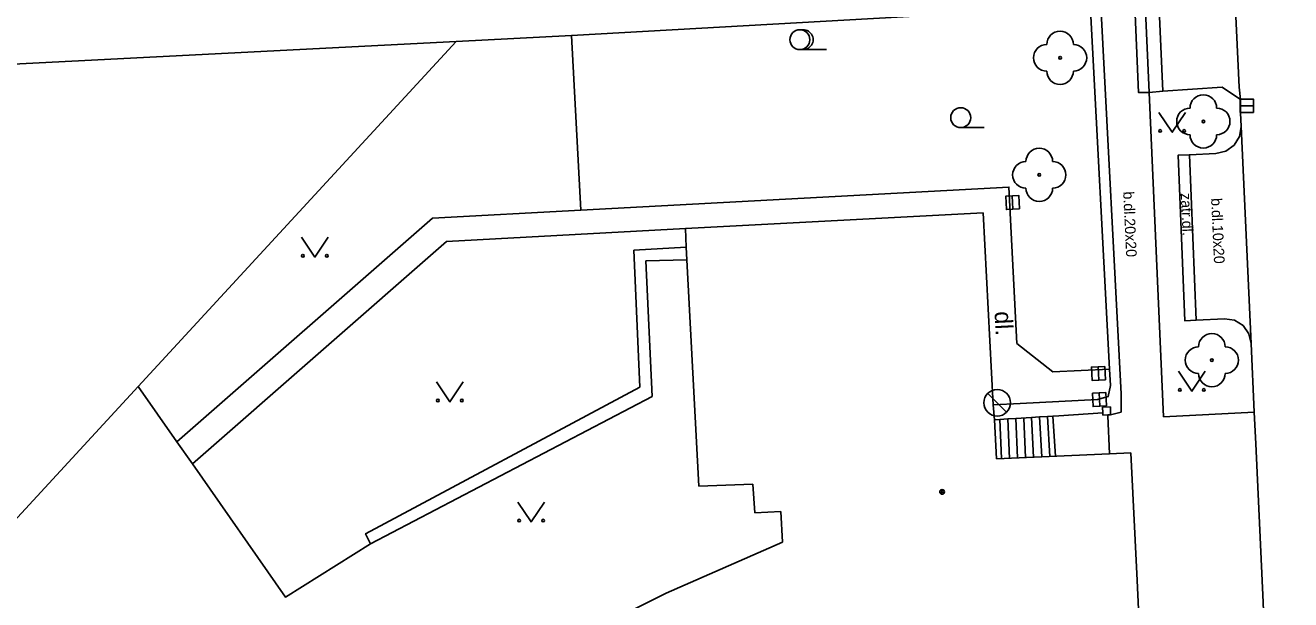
# Model space of a CAD drawing. Extents: x -600309 to -598967, y -1161267 to -1160292.
# Drawn here: x -599821.64 to -599774.13, y -1160541.07 to -1160519.49 of the extents above; entities that cross this region are included whole.
import ezdxf

# ---------------------------------------------------------------- set-up
doc = ezdxf.new("R2010")
doc.units = 0
for name, color, linetype in [('Level 10', 7, 'Continuous'), ('Level 11', 7, 'Continuous'), ('Level 22', 7, 'Continuous'), ('Level 27', 7, 'Continuous'), ('Level 36', 7, 'Continuous'), ('Level 39', 7, 'Continuous'), ('Level 40', 7, 'Continuous'), ('Level 5', 7, 'Continuous'), ('Level 51', 7, 'Continuous'), ('Level 6', 7, 'Continuous'), ('Level 7', 7, 'Continuous')]:
    doc.layers.add(name, color=color, linetype=linetype)

msp = doc.modelspace()

# ---------------------------------------------------------------- linework, layer by layer
at = {"layer": 'Level 10'}
for points in [[(-599779.24, -1160514.95), (-599778.93, -1160521.96)], [(-599778.93, -1160521.96), (-599776.7, -1160521.82), (-599776.02, -1160522.28)], [(-599776.02, -1160522.28), (-599776.02, -1160522.78), (-599775.99, -1160523.29)], [(-599775.99, -1160523.29), (-599776.05, -1160523.67)], [(-599776.05, -1160523.67), (-599776.25, -1160523.99), (-599776.57, -1160524.22), (-599776.94, -1160524.3)], [(-599776.62, -1160530.52), (-599777.68, -1160530.57), (-599777.93, -1160524.35), (-599776.94, -1160524.3)], [(-599776.62, -1160530.52), (-599776.24, -1160530.57), (-599775.92, -1160530.77), (-599775.7, -1160531.08)], [(-599775.7, -1160531.08), (-599775.62, -1160531.45)], [(-599775.62, -1160531.45), (-599775.5, -1160534.02), (-599775.44, -1160535.22), (-599775.16, -1160541.16), (-599775.1, -1160542.86), (-599774.82, -1160549.05), (-599774.75, -1160550.76), (-599774.63, -1160552.82), (-599774.13, -1160562.74)]]:
    msp.add_lwpolyline(points, dxfattribs=at)
at = {"layer": 'Level 11'}
for points in [[(-599776.38, -1160514.81), (-599776.28, -1160517.28), (-599776.06, -1160521.81), (-599776.02, -1160522.28)], [(-599779.45, -1160522.01), (-599779.84, -1160522.02), (-599780.14, -1160514.94)], [(-599779.45, -1160522.01), (-599779.64, -1160517.54), (-599779.74, -1160514.94)], [(-599801.13, -1160519.87), (-599800.78, -1160526.44), (-599784.71, -1160525.57), (-599784.41, -1160531.44)], [(-599779.45, -1160522.01), (-599778.93, -1160521.96)], [(-599778.91, -1160534.2), (-599779.45, -1160522.01)], [(-599775.99, -1160523.29), (-599775.62, -1160531.45)], [(-599777.68, -1160530.57), (-599778.11, -1160530.59), (-599778.36, -1160524.37), (-599777.93, -1160524.35)], [(-599800.78, -1160526.44), (-599806.35, -1160526.74), (-599815.95, -1160535.14)], [(-599796.85, -1160527.13), (-599805.83, -1160527.61), (-599815.37, -1160535.96), (-599811.87, -1160540.98), (-599808.68, -1160538.9699)], [(-599808.68, -1160538.9699), (-599808.87, -1160538.59), (-599798.57, -1160533.08), (-599798.79, -1160527.94), (-599796.83, -1160527.82)], [(-599796.81, -1160528.3), (-599798.34, -1160528.34), (-599798.11, -1160533.43), (-599808.68, -1160538.9699)], [(-599783.06, -1160532.51), (-599784.41, -1160531.44)], [(-599780.93, -1160532.41), (-599783.06, -1160532.51)], [(-599815.37, -1160535.96), (-599815.95, -1160535.14), (-599817.41, -1160533.06)], [(-599781.39, -1160533.55), (-599780.98, -1160533.43), (-599780.9, -1160533.02)], [(-599785.3, -1160533.75), (-599784.29, -1160533.7)], [(-599784.29, -1160533.7), (-599781.39, -1160533.55)], [(-599784.99, -1160535.77), (-599785.05, -1160534.3)], [(-599784.69, -1160535.76), (-599784.75, -1160534.28)], [(-599784.39, -1160535.74), (-599784.45, -1160534.26)], [(-599784.09, -1160535.73), (-599784.15, -1160534.26)], [(-599783.79, -1160535.72), (-599783.86, -1160534.22)], [(-599783.48, -1160535.7), (-599783.56, -1160534.2)], [(-599783.18, -1160535.69), (-599783.26, -1160534.19)], [(-599783.06, -1160534.17), (-599782.96, -1160535.68)], [(-599775.5, -1160534.02), (-599778.91, -1160534.2)]]:
    msp.add_lwpolyline(points, dxfattribs=at)
at = {"layer": 'Level 22'}
for centre in [(-599782.79, -1160520.71), (-599777.41, -1160523.1), (-599783.57, -1160525.11), (-599777.09, -1160532.07)]:
    msp.add_circle(centre, 0.05, dxfattribs=at)
for centre, start, end in [((-599782.79, -1160520.21), 0, 180), ((-599783.29, -1160520.71), 90, 270), ((-599782.29, -1160520.71), 270, 90), ((-599782.79, -1160521.21), 180, 0), ((-599777.41, -1160522.6), 0, 180), ((-599777.91, -1160523.1), 90, 270), ((-599776.91, -1160523.1), 270, 90), ((-599777.41, -1160523.6), 180, 0), ((-599783.57, -1160524.61), 0, 180), ((-599784.07, -1160525.11), 90, 270), ((-599783.07, -1160525.11), 270, 90), ((-599783.57, -1160525.61), 180, 0), ((-599777.09, -1160531.57), 0, 180), ((-599777.59, -1160532.07), 90, 270), ((-599776.59, -1160532.07), 270, 90), ((-599777.09, -1160532.57), 180, 0)]:
    msp.add_arc(centre, 0.5, start, end, dxfattribs=at)
at = {"layer": 'Level 27'}
for p, q in [((-599776.03, -1160522.51), (-599775.53, -1160522.51)), ((-599784.5577, -1160526.3997), (-599784.5823, -1160525.9003)), ((-599781.3383, -1160532.8197), (-599781.3617, -1160532.3203)), ((-599784.797, -1160534.024), (-599785.504, -1160533.317)), ((-599781.2983, -1160533.7997), (-599781.3217, -1160533.3003))]:
    msp.add_line(p, q, dxfattribs=at)
for points in [[(-599776.03, -1160522.76), (-599775.53, -1160522.76), (-599775.53, -1160522.26), (-599776.03, -1160522.26)], [(-599784.308, -1160526.3874), (-599784.3326, -1160525.888), (-599784.832, -1160525.9126), (-599784.8074, -1160526.412)], [(-599781.0886, -1160532.8081), (-599781.1119, -1160532.3086), (-599781.6114, -1160532.3319), (-599781.5881, -1160532.8314)], [(-599781.0486, -1160533.7881), (-599781.0719, -1160533.2886), (-599781.5714, -1160533.3119), (-599781.5481, -1160533.8114)]]:
    msp.add_lwpolyline(points, close=True, dxfattribs=at)
msp.add_circle((-599785.15, -1160533.67), 0.5, dxfattribs=at)
at = {"layer": 'Level 36'}
for p, q in [((-599792.56, -1160520.405), (-599791.56, -1160520.405)), ((-599786.52, -1160523.335), (-599785.645, -1160523.335))]:
    msp.add_line(p, q, dxfattribs=at)
for points in [[(-599779.08, -1160522.76), (-599778.58, -1160523.51), (-599778.08, -1160522.76)], [(-599811.27, -1160527.45), (-599810.77, -1160528.2), (-599810.27, -1160527.45)], [(-599806.2, -1160532.89), (-599805.7, -1160533.64), (-599805.2, -1160532.89)], [(-599778.34, -1160532.49), (-599777.84, -1160533.24), (-599777.34, -1160532.49)], [(-599803.15, -1160537.4), (-599802.65, -1160538.15), (-599802.15, -1160537.4)]]:
    msp.add_lwpolyline(points, dxfattribs=at)
for centre, radius in [((-599792.56, -1160520.0296), 0.375), ((-599786.5201, -1160522.9599), 0.375), ((-599779.0302, -1160523.4598), 0.05), ((-599778.1308, -1160523.4598), 0.05), ((-599811.2202, -1160528.1498), 0.05), ((-599810.3208, -1160528.1498), 0.05), ((-599778.2902, -1160533.1898), 0.05), ((-599777.3908, -1160533.1898), 0.05), ((-599806.1502, -1160533.5898), 0.05), ((-599805.2508, -1160533.5898), 0.05), ((-599803.1002, -1160538.0998), 0.05), ((-599802.2008, -1160538.0998), 0.05)]:
    msp.add_circle(centre, radius, dxfattribs=at)
msp.add_arc((-599792.435, -1160520.0296), 0.375, 260.40593, 99.59407, dxfattribs=at)
at = {"layer": 'Level 39'}
for radius in [0.09, 0.0398]:
    msp.add_circle((-599787.2199, -1160537.02), radius, dxfattribs=at)
at = {"layer": 'Level 5'}
for points in [[(-599796.85, -1160527.13), (-599785.68, -1160526.53)], [(-599785.68, -1160526.53), (-599785.3, -1160533.75)], [(-599796.83, -1160527.82), (-599796.85, -1160527.13)], [(-599796.81, -1160528.3), (-599796.83, -1160527.82)], [(-599796.36, -1160536.81), (-599796.81, -1160528.3)], [(-599785.3, -1160533.75), (-599785.25, -1160534.31)], [(-599781.2, -1160533.84), (-599780.9, -1160533.83)], [(-599781.19, -1160534.14), (-599781.19, -1160534.05), (-599781.2, -1160533.84)], [(-599780.9, -1160533.83), (-599780.89, -1160534.13)], [(-599785.25, -1160534.31), (-599785.05, -1160534.3), (-599784.75, -1160534.28), (-599784.45, -1160534.26), (-599783.86, -1160534.22), (-599783.56, -1160534.2), (-599783.26, -1160534.19), (-599783.06, -1160534.17), (-599782.84, -1160534.1599)], [(-599785.25, -1160534.31), (-599785.18, -1160535.78)], [(-599782.84, -1160534.1599), (-599781.19, -1160534.05)], [(-599781, -1160534.13), (-599781.19, -1160534.14)], [(-599780.89, -1160534.13), (-599781, -1160534.13)], [(-599780.93, -1160535.59), (-599781, -1160534.16), (-599781, -1160534.13)], [(-599780.93, -1160535.59), (-599785.18, -1160535.78)], [(-599780.13, -1160535.55), (-599780.93, -1160535.59)], [(-599780.13, -1160535.55), (-599779.9, -1160540.35)], [(-599794.33, -1160536.73), (-599796.36, -1160536.81)], [(-599794.25, -1160537.81), (-599794.33, -1160536.73)], [(-599793.27, -1160537.76), (-599794.25, -1160537.81)], [(-599793.21, -1160538.9099), (-599793.27, -1160537.76)], [(-599797.58, -1160540.82), (-599793.21, -1160538.9099)], [(-599801.52, -1160542.8), (-599797.58, -1160540.82)]]:
    msp.add_lwpolyline(points, dxfattribs=at)
at = {"layer": 'Level 51'}
msp.add_lwpolyline([(-599805.46, -1160520.1), (-599822.59, -1160520.9699)], dxfattribs=at)
at = {"layer": 'Level 6'}
msp.add_lwpolyline([(-599779.9, -1160540.35), (-599779.85, -1160541.42)], dxfattribs=at)
at = {"layer": 'Level 7'}
for points in [[(-599801.13, -1160519.87), (-599786.02, -1160519.02), (-599783.5, -1160518.88), (-599781.66, -1160518.78)], [(-599781.65, -1160518.9099), (-599780.93, -1160532.41), (-599780.9, -1160533.02)], [(-599781.26, -1160518.76), (-599780.5, -1160533.33)], [(-599805.46, -1160520.1), (-599801.13, -1160519.87)], [(-599831.29, -1160548.11), (-599827.35, -1160543.84), (-599817.41, -1160533.06), (-599805.46, -1160520.1)], [(-599780.89, -1160534.13), (-599780.5, -1160534.02), (-599780.49, -1160533.6), (-599780.5, -1160533.33)]]:
    msp.add_lwpolyline(points, dxfattribs=at)

# ---------------------------------------------------------------- texts
at = {"layer": 'Level 40'}
for s, height, rotation, p in [('b.dl.20x20', 0.4, 272.66055, (-599780.42, -1160525.74)), ('zatr.dl.', 0.4, 272.66055, (-599778.26, -1160525.8)), ('b.dl.10x20', 0.4, 272.66055, (-599777.12, -1160525.99)), ('dl.', 0.65, 272.831, (-599785.25, -1160530.25))]:
    msp.add_text(s, height=height, rotation=rotation, dxfattribs=at).set_placement(p)

doc.saveas('drawing.dxf')
